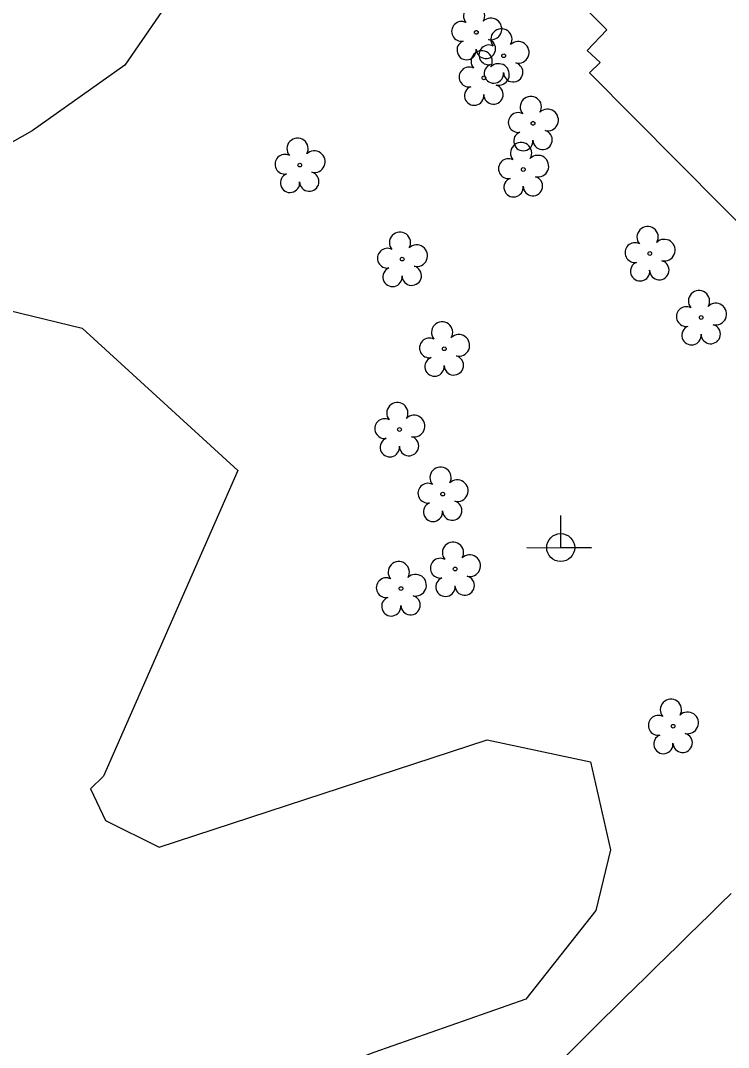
# Model space of a CAD drawing. Extents: x 1182322 to 1186765, y 572295 to 575411.
# Drawn here: x 1184747.4 to 1184871.4, y 574526.7 to 574706.6 of the extents above; entities that cross this region are included whole.
import ezdxf

# ---------------------------------------------------------------- set-up
doc = ezdxf.new("R2010")
doc.units = 0
for name, color, linetype in [('Exist Building', 7, 'Continuous'), ('Exist Right of Way Line', 7, 'Continuous'), ('Exist Utilities Power Joint Use Telephone CELL', 7, 'Continuous'), ('Exist Vegetation Tree CELL', 7, 'Continuous'), ('Exist Vegetation Woods Line', 7, 'Continuous')]:
    doc.layers.add(name, color=color, linetype=linetype)

msp = doc.modelspace()

# ---------------------------------------------------------------- linework, layer by layer
at = {"layer": 'Exist Building'}
msp.add_lwpolyline([(1184846.68, 574701.41), (1184850.09, 574705), (1184845.27, 574709.87), (1184859.25, 574723.71), (1184866.53, 574716.35), (1184866.53, 574716.35), (1184874.68, 574724.25), (1184882.72, 574715.97), (1184888.51, 574721.59), (1184908.94, 574700.45), (1184903.52, 574695.21), (1184905.5, 574693.21), (1184878.21, 574666.11), (1184847.07, 574697.47), (1184848.93, 574699.27)], close=True, dxfattribs=at)
at = {"layer": 'Exist Right of Way Line'}
msp.add_arc((1187704.65, 571643.92), 4060.94, 134.23178, 135.41269, dxfattribs=at)
at = {"layer": 'Exist Utilities Power Joint Use Telephone CELL'}
msp.add_line((1184842.03, 574614.29), (1184842.03, 574614.29), dxfattribs=at)
msp.add_lwpolyline([(1184836.09, 574614.29), (1184847.43, 574614.26), (1184842.03, 574614.27), (1184842.03, 574619.92)], dxfattribs=at)
msp.add_circle((1184842.03, 574614.3), 2.45, dxfattribs=at)
at = {"layer": 'Exist Vegetation Tree CELL'}
for p, q in [((1184827.25, 574704.58), (1184827.25, 574704.58)), ((1184832.04, 574700.48), (1184832.04, 574700.48)), ((1184828.58, 574696.6), (1184828.58, 574696.6)), ((1184837.18, 574688.63), (1184837.18, 574688.63)), ((1184796.31, 574681.32), (1184796.31, 574681.32)), ((1184835.48, 574680.54), (1184835.48, 574680.54)), ((1184857.64, 574665.82), (1184857.64, 574665.82)), ((1184814.26, 574664.84), (1184814.26, 574664.84)), ((1184866.65, 574654.61), (1184866.65, 574654.61)), ((1184821.64, 574649.13), (1184821.64, 574649.13)), ((1184813.79, 574634.99), (1184813.79, 574634.99)), ((1184821.36, 574623.67), (1184821.36, 574623.67)), ((1184823.54, 574610.54), (1184823.54, 574610.54)), ((1184814.05, 574607.11), (1184814.05, 574607.11)), ((1184861.72, 574582.99), (1184861.72, 574582.99))]:
    msp.add_line(p, q, dxfattribs=at)
for centre in [(1184827.25, 574704.58), (1184832.04, 574700.48), (1184828.58, 574696.6), (1184837.18, 574688.63), (1184796.31, 574681.32), (1184835.48, 574680.54), (1184857.64, 574665.82), (1184814.26, 574664.84), (1184866.65, 574654.61), (1184821.64, 574649.13), (1184813.79, 574634.99), (1184821.36, 574623.67), (1184823.54, 574610.54), (1184814.05, 574607.11), (1184861.72, 574582.99)]:
    msp.add_circle(centre, 0.326, dxfattribs=at)
for centre, radius, start, end in [((1184826.87, 574707.46), 1.86, 330.1651, 219.7134), ((1184829.8, 574705.17), 1.9, 257.1011, 134.1999), ((1184824.65, 574704.74), 1.73, 62.6636, 279.3457), ((1184831.65, 574703.35), 1.86, 330.1651, 219.7134), ((1184828.93, 574701.68), 1.7, 181.2822, 74.56), ((1184825.55, 574701.46), 1.69, 111.5671, 6.231), ((1184828.19, 574699.47), 1.86, 330.1651, 219.7134), ((1184829.43, 574700.63), 1.73, 62.6636, 279.3457), ((1184834.59, 574701.07), 1.9, 257.1011, 134.1999), ((1184825.97, 574696.75), 1.73, 62.6636, 279.3457), ((1184830.33, 574697.36), 1.69, 111.5671, 6.231), ((1184831.13, 574697.19), 1.9, 257.1011, 134.1999), ((1184833.71, 574697.58), 1.7, 181.2822, 74.56), ((1184826.88, 574693.48), 1.69, 111.5671, 6.231), ((1184830.25, 574693.7), 1.7, 181.2822, 74.56), ((1184836.8, 574691.5), 1.86, 330.1651, 219.7134), ((1184839.73, 574689.22), 1.9, 257.1011, 134.1999), ((1184834.58, 574688.78), 1.73, 62.6636, 279.3457), ((1184835.48, 574685.51), 1.69, 111.5671, 6.231), ((1184838.85, 574685.73), 1.7, 181.2822, 74.56), ((1184795.93, 574684.19), 1.86, 330.1651, 219.7134), ((1184835.09, 574683.41), 1.86, 330.1651, 219.7134), ((1184798.86, 574681.91), 1.9, 257.1011, 134.1999), ((1184793.71, 574681.47), 1.73, 62.6636, 279.3457), ((1184832.87, 574680.69), 1.73, 62.6636, 279.3457), ((1184838.03, 574681.13), 1.9, 257.1011, 134.1999), ((1184794.61, 574678.2), 1.69, 111.5671, 6.231), ((1184797.98, 574678.42), 1.7, 181.2822, 74.56), ((1184833.78, 574677.42), 1.69, 111.5671, 6.231), ((1184837.15, 574677.64), 1.7, 181.2822, 74.56), ((1184813.88, 574667.72), 1.86, 330.1651, 219.7134), ((1184857.26, 574668.69), 1.86, 330.1651, 219.7134), ((1184816.81, 574665.43), 1.9, 257.1011, 134.1999), ((1184855.03, 574665.98), 1.73, 62.6636, 279.3457), ((1184860.19, 574666.41), 1.9, 257.1011, 134.1999), ((1184811.66, 574665), 1.73, 62.6636, 279.3457), ((1184815.94, 574661.94), 1.7, 181.2822, 74.56), ((1184855.94, 574662.7), 1.69, 111.5671, 6.231), ((1184859.31, 574662.92), 1.7, 181.2822, 74.56), ((1184812.56, 574661.72), 1.69, 111.5671, 6.231), ((1184866.26, 574657.48), 1.86, 330.1651, 219.7134), ((1184864.04, 574654.77), 1.73, 62.6636, 279.3457), ((1184869.2, 574655.2), 1.9, 257.1011, 134.1999), ((1184821.25, 574652), 1.86, 330.1651, 219.7134), ((1184864.94, 574651.49), 1.69, 111.5671, 6.231), ((1184868.32, 574651.71), 1.7, 181.2822, 74.56), ((1184819.03, 574649.28), 1.73, 62.6636, 279.3457), ((1184824.18, 574649.72), 1.9, 257.1011, 134.1999), ((1184819.93, 574646.01), 1.69, 111.5671, 6.231), ((1184823.31, 574646.23), 1.7, 181.2822, 74.56), ((1184813.41, 574637.86), 1.86, 330.1651, 219.7134), ((1184811.19, 574635.14), 1.73, 62.6636, 279.3457), ((1184816.34, 574635.58), 1.9, 257.1011, 134.1999), ((1184812.09, 574631.87), 1.69, 111.5671, 6.231), ((1184815.46, 574632.09), 1.7, 181.2822, 74.56), ((1184820.98, 574626.55), 1.86, 330.1651, 219.7134), ((1184823.91, 574624.26), 1.9, 257.1011, 134.1999), ((1184818.75, 574623.83), 1.73, 62.6636, 279.3457), ((1184823.03, 574620.77), 1.7, 181.2822, 74.56), ((1184819.66, 574620.55), 1.69, 111.5671, 6.231), ((1184823.16, 574613.41), 1.86, 330.1651, 219.7134), ((1184813.67, 574609.98), 1.86, 330.1651, 219.7134), ((1184820.93, 574610.69), 1.73, 62.6636, 279.3457), ((1184826.09, 574611.12), 1.9, 257.1011, 134.1999), ((1184816.6, 574607.7), 1.9, 257.1011, 134.1999), ((1184811.45, 574607.26), 1.73, 62.6636, 279.3457), ((1184821.84, 574607.42), 1.69, 111.5671, 6.231), ((1184825.21, 574607.64), 1.7, 181.2822, 74.56), ((1184812.35, 574603.99), 1.69, 111.5671, 6.231), ((1184815.72, 574604.21), 1.7, 181.2822, 74.56), ((1184861.34, 574585.87), 1.86, 330.1651, 219.7134), ((1184859.12, 574583.15), 1.73, 62.6636, 279.3457), ((1184864.27, 574583.58), 1.9, 257.1011, 134.1999), ((1184860.02, 574579.87), 1.69, 111.5671, 6.231), ((1184863.4, 574580.09), 1.7, 181.2822, 74.56)]:
    msp.add_arc(centre, radius, start, end, dxfattribs=at)
at = {"layer": 'Exist Vegetation Woods Line'}
for points in [[(1184762.38, 574815.44), (1184787.21, 574808.17), (1184792.93, 574802.69), (1184787.95, 574792.32), (1184774.64, 574774.46), (1184771.58, 574768.6), (1184778.54, 574759.52), (1184788.13, 574752.53), (1184801.88, 574745.27), (1184789.48, 574733.48), (1184765.68, 574698.83), (1184749.44, 574687.29), (1184733.5, 574678.3), (1184728.82, 574671.48), (1184730.23, 574662.75), (1184741.78, 574657.86), (1184745.21, 574655.89)], [(1184745.21, 574655.89), (1184758.17, 574652.76), (1184785.48, 574627.78), (1184761.94, 574574.24), (1184759.66, 574572.01), (1184762.3, 574566.49), (1184771.67, 574561.83), (1184829.16, 574580.63), (1184847.28, 574576.76), (1184850.76, 574561.32), (1184848.16, 574550.7), (1184835.91, 574535.17), (1184809.27, 574525.85), (1184749.44, 574502.82), (1184732.93, 574488.3), (1184668.72, 574478.84), (1184571.69, 574471.81)]]:
    msp.add_lwpolyline(points, dxfattribs=at)

doc.saveas('drawing.dxf')
